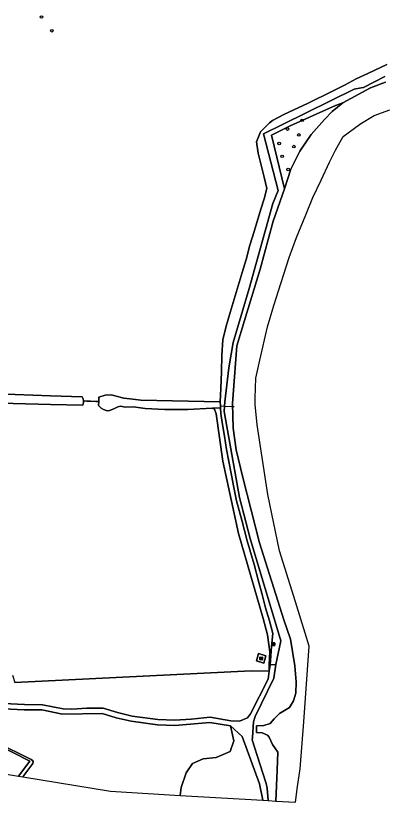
# Model space of a CAD drawing. Extents: x 162510 to 163918, y 388494 to 389774.
# Drawn here: x 163295.2 to 163433.6, y 388494 to 388791.1 of the extents above; entities that cross this region are included whole.
import ezdxf

# ---------------------------------------------------------------- set-up
doc = ezdxf.new("R2010")
doc.units = 0
for name, color, linetype in [('IMGEO_Bank', 7, 'Continuous'), ('IMGEO_Boom', 7, 'Continuous'), ('IMGEO_Duiker', 7, 'Continuous'), ('IMGEO_Grasland_agrarisch', 7, 'Continuous'), ('IMGEO_Grasland_overig', 7, 'Continuous'), ('IMGEO_Groenvoorziening', 7, 'Continuous'), ('IMGEO_Hek', 7, 'Continuous'), ('IMGEO_Loofbos', 7, 'Continuous'), ('IMGEO_Rioolput', 7, 'Continuous'), ('IMGEO_Rivier', 7, 'Continuous'), ('IMGEO_Terreindeel_open', 7, 'Continuous'), ('IMGEO_Waterloop', 7, 'Continuous')]:
    doc.layers.add(name, color=color, linetype=linetype)

msp = doc.modelspace()

# ---------------------------------------------------------------- linework, layer by layer
at = {"layer": 'IMGEO_Bank'}
for p, q in [((163392.13, 388553.32), (163392.13, 388554.17)), ((163392.13, 388554.17), (163392.13, 388553.32)), ((163392.21, 388554.25), (163393.05, 388554.25)), ((163393.05, 388554.25), (163392.21, 388554.25)), ((163393.06, 388553.25), (163392.22, 388553.25)), ((163392.22, 388553.25), (163393.06, 388553.25)), ((163392.83, 388553.65), (163392.43, 388553.65)), ((163392.44, 388553.76), (163392.44, 388553.86)), ((163392.48, 388553.86), (163392.48, 388553.76)), ((163392.77, 388553.87), (163392.49, 388553.87)), ((163392.49, 388553.75), (163392.77, 388553.75)), ((163392.78, 388553.76), (163392.78, 388553.86)), ((163392.82, 388553.86), (163392.82, 388553.76)), ((163393.13, 388554.18), (163393.13, 388553.33)), ((163393.13, 388553.33), (163393.13, 388554.18))]:
    msp.add_line(p, q, dxfattribs=at)
for points in [[(163392.38, 388553.65), (163392.24, 388553.65), (163392.35, 388553.75), (163392.43, 388553.75)], [(163392.43, 388553.87), (163392.35, 388553.87), (163392.35, 388554.03), (163392.91, 388554.03), (163392.91, 388553.87), (163392.83, 388553.87)], [(163392.43, 388553.64), (163392.43, 388553.43), (163392.38, 388553.43), (163392.38, 388553.64)], [(163392.83, 388553.75), (163392.91, 388553.75), (163393.02, 388553.65), (163392.88, 388553.65)], [(163392.88, 388553.64), (163392.88, 388553.43), (163392.83, 388553.43), (163392.83, 388553.64)]]:
    msp.add_lwpolyline(points, dxfattribs=at)
for centre, radius, start, end in [((163392.21, 388554.17), 0.0779, 92.4484, 184.2845), ((163392.21, 388554.17), 0.0779, 92.4484, 184.2845), ((163392.21, 388553.33), 0.0779, 182.4484, 274.2845), ((163392.21, 388553.33), 0.0779, 182.4484, 274.2845), ((163392.38, 388553.64), 0.00671, 2.8957, 87.1043), ((163392.43, 388553.86), 0.00671, 2.8957, 87.1043), ((163392.43, 388553.76), 0.00671, 272.8957, 357.1043), ((163392.44, 388553.64), 0.00671, 92.8957, 177.1043), ((163392.49, 388553.86), 0.00671, 92.8957, 177.1043), ((163392.49, 388553.76), 0.00671, 182.8957, 267.1043), ((163392.77, 388553.86), 0.00671, 2.8957, 87.1043), ((163392.77, 388553.76), 0.00671, 272.8957, 357.1043), ((163392.83, 388553.86), 0.00671, 92.8957, 177.1043), ((163392.83, 388553.76), 0.00671, 182.8957, 267.1043), ((163392.83, 388553.64), 0.00671, 2.8957, 87.1043), ((163392.88, 388553.64), 0.00671, 92.8957, 177.1043), ((163393.05, 388554.17), 0.0779, 2.4484, 94.2845), ((163393.05, 388554.17), 0.0779, 2.4484, 94.2845), ((163393.05, 388553.33), 0.0779, 272.4484, 4.2845), ((163393.05, 388553.33), 0.0779, 272.4484, 4.2845)]:
    msp.add_arc(centre, radius, start, end, dxfattribs=at)
at = {"layer": 'IMGEO_Boom'}
for centre in [(163304.96, 388790.61), (163308.81, 388785.44), (163403.4, 388751.6), (163397.86, 388748.3), (163402.15, 388746.07), (163394.68, 388742.82), (163400.29, 388741.68), (163395.82, 388738.01), (163398.1, 388733.02)]:
    msp.add_circle(centre, 0.489, dxfattribs=at)
at = {"layer": 'IMGEO_Duiker'}
msp.add_lwpolyline([(163372.31, 388643.78), (163372.54, 388643.77), (163374.07, 388643.69), (163376.97, 388643.54), (163377.72, 388643.5)], dxfattribs=at)
at = {"layer": 'IMGEO_Grasland_agrarisch'}
msp.add_lwpolyline([(163268.15, 388649.09), (163308.31, 388647.6), (163320.29, 388647.16), (163320.73, 388646.4), (163320.75, 388645.6), (163322.08, 388645.56), (163323.42, 388645.51), (163325.4, 388645.46), (163326.55, 388645.42), (163326.63, 388647), (163328.97, 388647.85), (163331.2, 388647.95), (163333.58, 388647.34), (163335.99, 388646.68), (163337.15, 388646.47), (163339.4, 388646.26), (163342.42, 388645.94), (163372.45, 388645.29), (163372.72, 388650.32), (163372.93, 388656.6), (163373.05, 388662.88), (163373.43, 388668.72), (163374.71, 388673.84), (163376.24, 388679), (163377.71, 388684.02), (163379.17, 388689.08), (163380.68, 388694.16), (163382.22, 388699.01), (163383.66, 388704.39), (163385.31, 388709.66), (163387.82, 388718.07), (163389, 388721.92), (163390.08, 388725.79), (163389.07, 388730.14), (163386.73, 388739.19), (163386.09, 388743.43), (163387.68, 388747.27), (163390.39, 388750), (163391.01, 388750.62), (163392.23, 388751.57), (163396.49, 388753.84), (163405.66, 388758.14), (163414.89, 388762.62), (163419.6, 388764.96), (163423.83, 388767.21), (163428.24, 388769.25), (163435.36, 388772.64)], dxfattribs=at)
at = {"layer": 'IMGEO_Grasland_overig'}
for points in [[(163435.36, 388772.64), (163428.24, 388769.25), (163423.83, 388767.21), (163419.6, 388764.96), (163414.89, 388762.62), (163405.66, 388758.14), (163396.49, 388753.84), (163392.23, 388751.57), (163391.01, 388750.62), (163390.39, 388750), (163387.68, 388747.27), (163386.09, 388743.43), (163386.73, 388739.19), (163389.07, 388730.14), (163390.08, 388725.79), (163389, 388721.92), (163387.82, 388718.07), (163385.31, 388709.66), (163383.66, 388704.39), (163382.22, 388699.01), (163380.68, 388694.16), (163379.17, 388689.08), (163377.71, 388684.02), (163376.24, 388679), (163374.71, 388673.84), (163373.43, 388668.72), (163373.05, 388662.88), (163372.93, 388656.6), (163372.72, 388650.32), (163372.45, 388645.29), (163372.54, 388643.77), (163372.59, 388642.98), (163372.7, 388640.85), (163373.19, 388637.53), (163374.02, 388632.3), (163374.85, 388627.31), (163375.65, 388622.72), (163376.76, 388617.6), (163377.54, 388612.89), (163378.58, 388607.94), (163380.57, 388600.58), (163382.62, 388592.75), (163385.31, 388583.79), (163386.85, 388577.56), (163388.34, 388572.5), (163389.59, 388567.52), (163391.08, 388562.62), (163392.36, 388557.81), (163391.83, 388552.9), (163391.33, 388545.93), (163393.5, 388546.08), (163395.32, 388555.02), (163383.8, 388593.66), (163379.73, 388609.12), (163373.95, 388641.56), (163374.07, 388643.69), (163374.15, 388645.28), (163375.66, 388658.11), (163377.28, 388667.68), (163383.34, 388688.14), (163392.31, 388720.13), (163394.32, 388725.1), (163388.77, 388746.5), (163395.92, 388750), (163423.09, 388763.32), (163425.62, 388763.9), (163426.57, 388764.02), (163434.58, 388768.09)], [(163434.58, 388768.09), (163426.57, 388764.02), (163425.62, 388763.9), (163423.09, 388763.32), (163395.92, 388750), (163388.77, 388746.5), (163394.32, 388725.1), (163392.31, 388720.13), (163383.34, 388688.14), (163377.28, 388667.68), (163375.66, 388658.11), (163374.15, 388645.28), (163374.07, 388643.69), (163373.95, 388641.56), (163379.73, 388609.12), (163383.8, 388593.66), (163395.32, 388555.02), (163393.5, 388546.08), (163392.74, 388540.93), (163385.63, 388526.44), (163384.99, 388524.37), (163384.61, 388518.53), (163384.51, 388517.57), (163387.34, 388508.55), (163389.81, 388501.07), (163390.22, 388499.34), (163390.55, 388494.65), (163390.55, 388494.65), (163393.49, 388494.47), (163393.96, 388506.17), (163394.26, 388512.95), (163392.22, 388515.9), (163390.95, 388518.6), (163390.29, 388519.41), (163388.29, 388520.31), (163386.15, 388520.35), (163386.12, 388522.86), (163388.96, 388522.98), (163391.29, 388523.83), (163392.76, 388525.6), (163394.8, 388527.55), (163398.66, 388529.78), (163400.13, 388532.3), (163400.99, 388535.25), (163401.08, 388539.54), (163400.61, 388545.53), (163398.94, 388555.67), (163396.46, 388562.92), (163387.3, 388592.06), (163380.92, 388616.67), (163378.52, 388627.1), (163377.33, 388635.29), (163377.14, 388644.6), (163377.34, 388648.09), (163378.71, 388666.39), (163381.61, 388676.03), (163387.51, 388695.44), (163392.49, 388713.53), (163396.74, 388725.75), (163391.75, 388745.96), (163398.9, 388749.47), (163415.94, 388757.16), (163418.79, 388758.2), (163429.26, 388763.89), (163434.86, 388765.95)], [(163373.47, 388622.84), (163370.85, 388640.8), (163370.28, 388642.47), (163369.43, 388642.84), (163360.17, 388642.44), (163351.55, 388642.43), (163344.05, 388642.7), (163339.67, 388643.4), (163336.58, 388643.32), (163334.85, 388643.62), (163333.8, 388643.33), (163332.26, 388642.59), (163330.66, 388642.02), (163329.82, 388641.91), (163329.39, 388642.01), (163328.32, 388642.4), (163327.42, 388642.94), (163326.47, 388643.89), (163326.55, 388645.42), (163325.4, 388645.46), (163323.42, 388645.51), (163322.08, 388645.56), (163320.75, 388645.6), (163320.77, 388645.06), (163320.51, 388644), (163308.29, 388644.31), (163279.99, 388645.03)], [(163293.96, 388542.09), (163294.82, 388539.27), (163384.1, 388543.72), (163390.99, 388543.53), (163390.88, 388545.9), (163391.15, 388550.87), (163390.25, 388557.28), (163388.7, 388563.49), (163379.37, 388595.5), (163373.47, 388622.84)], [(163390.55, 388494.65), (163390.55, 388494.65), (163390.22, 388499.34), (163389.81, 388501.07), (163387.34, 388508.55), (163384.51, 388517.57), (163384.61, 388518.53), (163384.99, 388524.37), (163385.63, 388526.44), (163392.74, 388540.93), (163393.5, 388546.08), (163391.33, 388545.93), (163390.99, 388543.53), (163390.55, 388540.48), (163383.86, 388527.38), (163382.75, 388525.95), (163379.69, 388524.64), (163376.5, 388524.85), (163368.63, 388526.19), (163361.43, 388525.44), (163355.29, 388525), (163348.92, 388525.27), (163339.22, 388526.61), (163333.63, 388527.92), (163328.17, 388529.57), (163322.05, 388529.57), (163316.39, 388529.22), (163313.08, 388529.34), (163305.29, 388530.88), (163298.45, 388531), (163290.73, 388531.3)], [(163290.57, 388529.3), (163298.39, 388529), (163305.08, 388528.89), (163312.85, 388527.34), (163327.88, 388527.57), (163333.11, 388525.98), (163338.86, 388524.64), (163348.74, 388523.27), (163355.32, 388523), (163368.57, 388524.17), (163376.27, 388522.86), (163380.78, 388518.83), (163387.33, 388500.96), (163388.51, 388494.77), (163388.51, 388494.77), (163390.55, 388494.65)], [(163288.06, 388515.88), (163300.57, 388509.56), (163296.27, 388503.91), (163297.86, 388503.65), (163301.65, 388508.7), (163301.83, 388509.37), (163301.58, 388509.84), (163301.03, 388510.21), (163287.72, 388516.73)]]:
    msp.add_lwpolyline(points, dxfattribs=at)
for points in [[(163372.59, 388642.98), (163369.43, 388642.84), (163370.28, 388642.47), (163370.85, 388640.8), (163373.47, 388622.84), (163379.37, 388595.5), (163388.7, 388563.49), (163390.25, 388557.28), (163391.15, 388550.87), (163390.88, 388545.9), (163390.99, 388543.53), (163391.33, 388545.93), (163391.83, 388552.9), (163392.36, 388557.81), (163391.08, 388562.62), (163389.59, 388567.52), (163388.34, 388572.5), (163386.85, 388577.56), (163385.31, 388583.79), (163382.62, 388592.75), (163380.57, 388600.58), (163378.58, 388607.94), (163377.54, 388612.89), (163376.76, 388617.6), (163375.65, 388622.72), (163374.85, 388627.31), (163374.02, 388632.3), (163373.19, 388637.53), (163372.7, 388640.85)], [(163389.66, 388549.37), (163388.88, 388546.59), (163386.1, 388547.39), (163386.89, 388550.16)]]:
    msp.add_lwpolyline(points, close=True, dxfattribs=at)
at = {"layer": 'IMGEO_Groenvoorziening'}
for points in [[(163357.29, 388496.64), (163388.51, 388494.77), (163388.51, 388494.77), (163387.33, 388500.96), (163380.78, 388518.83), (163376.27, 388522.86), (163377.59, 388517.19), (163376.23, 388513.17), (163370.85, 388510.88), (163366.03, 388510.45), (163361.95, 388508.66), (163359.6, 388505.13), (163357.75, 388499.57), (163357.29, 388496.64)], [(163296.27, 388503.91), (163300.57, 388509.56), (163288.06, 388515.88), (163288.22, 388515.49), (163289.95, 388513.23), (163290.82, 388510.85), (163290.75, 388509.11), (163289.5, 388507.22), (163288.28, 388506.48), (163286.7, 388507.09), (163284.05, 388510.03), (163282.72, 388510.03), (163282.02, 388509.45), (163282.68, 388506.25), (163282.65, 388506.14), (163282.65, 388506.14)]]:
    msp.add_lwpolyline(points, close=True, dxfattribs=at)
at = {"layer": 'IMGEO_Hek'}
for points in [[(163372.45, 388645.29), (163372.72, 388650.32), (163372.93, 388656.6), (163373.05, 388662.88), (163373.43, 388668.72), (163374.71, 388673.84), (163376.24, 388679), (163377.71, 388684.02), (163379.17, 388689.08), (163380.68, 388694.16), (163382.22, 388699.01), (163383.66, 388704.39), (163385.31, 388709.66), (163387.82, 388718.07), (163389, 388721.92), (163390.08, 388725.79), (163389.07, 388730.14), (163386.73, 388739.19), (163386.09, 388743.43), (163387.68, 388747.27), (163390.39, 388750), (163391.01, 388750.62), (163392.23, 388751.57), (163396.49, 388753.84), (163405.66, 388758.14), (163414.89, 388762.62), (163419.6, 388764.96), (163423.83, 388767.21), (163428.24, 388769.25), (163435.36, 388772.64)], [(163374.15, 388645.28), (163375.66, 388658.11), (163377.28, 388667.68), (163383.34, 388688.14), (163392.31, 388720.13), (163394.32, 388725.1), (163388.77, 388746.5), (163395.92, 388750), (163423.09, 388763.32), (163425.62, 388763.9), (163426.57, 388764.02)], [(163374.07, 388643.69), (163374.15, 388645.28)], [(163391.33, 388545.93), (163391.83, 388552.9), (163392.36, 388557.81), (163391.08, 388562.62), (163389.59, 388567.52), (163388.34, 388572.5), (163386.85, 388577.56), (163385.31, 388583.79), (163382.62, 388592.75), (163380.57, 388600.58), (163378.58, 388607.94), (163377.54, 388612.89), (163376.76, 388617.6), (163375.65, 388622.72), (163374.85, 388627.31), (163374.02, 388632.3), (163373.19, 388637.53), (163372.7, 388640.85), (163372.59, 388642.98)], [(163393.5, 388546.08), (163395.32, 388555.02), (163383.8, 388593.66), (163379.73, 388609.12), (163373.95, 388641.56), (163374.07, 388643.69)]]:
    msp.add_lwpolyline(points, dxfattribs=at)
at = {"layer": 'IMGEO_Loofbos'}
msp.add_lwpolyline([(163414.75, 388754.97), (163418.79, 388758.2), (163415.94, 388757.16), (163398.9, 388749.47), (163391.75, 388745.96), (163396.74, 388725.75), (163399.16, 388733.13), (163402.51, 388739.95), (163406.77, 388746.25), (163411.86, 388751.9)], close=True, dxfattribs=at)
for points in [[(163290.73, 388531.3), (163298.45, 388531), (163305.29, 388530.88), (163313.08, 388529.34), (163316.39, 388529.22), (163322.05, 388529.57), (163328.17, 388529.57), (163333.63, 388527.92), (163339.22, 388526.61), (163348.92, 388525.27), (163355.29, 388525), (163361.43, 388525.44), (163368.63, 388526.19), (163376.5, 388524.85), (163379.69, 388524.64), (163382.75, 388525.95), (163383.86, 388527.38), (163390.55, 388540.48), (163390.99, 388543.53), (163384.1, 388543.72), (163294.82, 388539.27)], [(163287.72, 388516.73), (163301.03, 388510.21), (163301.58, 388509.84), (163301.83, 388509.37), (163301.65, 388508.7), (163297.86, 388503.65), (163331.02, 388498.21), (163357.29, 388496.64), (163357.29, 388496.64), (163357.75, 388499.57), (163359.6, 388505.13), (163361.95, 388508.66), (163366.03, 388510.45), (163370.85, 388510.88), (163376.23, 388513.17), (163377.59, 388517.19), (163376.27, 388522.86), (163368.57, 388524.17), (163355.32, 388523), (163348.74, 388523.27), (163338.86, 388524.64), (163333.11, 388525.98), (163327.88, 388527.57), (163312.85, 388527.34), (163305.08, 388528.89), (163298.39, 388529), (163290.57, 388529.3)]]:
    msp.add_lwpolyline(points, dxfattribs=at)
at = {"layer": 'IMGEO_Rioolput'}
for p, q in [((163387.4, 388547.92), (163387.4, 388548.78)), ((163387.48, 388548.85), (163388.33, 388548.85)), ((163388.33, 388547.85), (163387.48, 388547.85)), ((163387.66, 388548.34), (163387.66, 388548.36)), ((163387.7, 388548.39), (163388.1, 388548.39)), ((163388.1, 388548.31), (163387.7, 388548.31)), ((163387.89, 388548.63), (163387.91, 388548.63)), ((163387.91, 388548.07), (163387.89, 388548.07)), ((163388.14, 388548.36), (163388.14, 388548.34)), ((163388.4, 388548.78), (163388.4, 388547.92))]:
    msp.add_line(p, q, dxfattribs=at)
for points in [[(163387.4, 388547.92), (163387.4, 388548.78)], [(163387.48, 388548.85), (163388.33, 388548.85)], [(163388.33, 388547.85), (163387.48, 388547.85)], [(163388.4, 388548.78), (163388.4, 388547.92)]]:
    msp.add_lwpolyline(points, dxfattribs=at)
for centre, radius, start, end in [((163387.48, 388548.77), 0.0765, 91.552, 178.448), ((163387.48, 388548.77), 0.0765, 91.552, 178.448), ((163387.48, 388547.92), 0.0765, 181.552, 268.448), ((163387.48, 388547.92), 0.0765, 181.552, 268.448), ((163387.7, 388548.35), 0.0403, 85.8775, 175.7526), ((163387.7, 388548.34), 0.0366, 178.938, 274.7102), ((163388.11, 388548.35), 0.0386, 1.7309, 96.639), ((163388.1, 388548.35), 0.043, 264.8664, 352.4533), ((163388.33, 388548.77), 0.0765, 1.552, 88.448), ((163388.33, 388548.77), 0.0765, 1.552, 88.448), ((163388.33, 388547.92), 0.0765, 271.552, 358.448), ((163388.33, 388547.92), 0.0765, 271.552, 358.448)]:
    msp.add_arc(centre, radius, start, end, dxfattribs=at)
for centre, major_axis, ratio, start_param, end_param in [((163387.89, 388548.35), (-0.387, 0.002), 0.722429, 4.712389, 7.853982), ((163387.91, 388548.35), (-0.39, 0.002), 0.717154, 1.570796, 4.712389)]:
    msp.add_ellipse(centre, major_axis=major_axis, ratio=ratio, start_param=start_param, end_param=end_param, dxfattribs=at)
at = {"layer": 'IMGEO_Rivier'}
msp.add_lwpolyline([(163434.86, 388765.95), (163429.26, 388763.89), (163418.79, 388758.2), (163414.75, 388754.97), (163411.86, 388751.9), (163406.77, 388746.25), (163402.51, 388739.95), (163399.16, 388733.13), (163396.74, 388725.75), (163392.49, 388713.53), (163387.51, 388695.44), (163381.61, 388676.03), (163378.71, 388666.39), (163377.34, 388648.09), (163377.14, 388644.6), (163377.33, 388635.29), (163378.52, 388627.1), (163380.92, 388616.67), (163387.3, 388592.06), (163396.46, 388562.92), (163398.94, 388555.67), (163400.61, 388545.53), (163401.08, 388539.54), (163400.99, 388535.25), (163400.13, 388532.3), (163398.66, 388529.78), (163394.8, 388527.55), (163392.76, 388525.6), (163391.29, 388523.83), (163388.96, 388522.98), (163386.12, 388522.86), (163386.15, 388520.35), (163388.29, 388520.31), (163390.29, 388519.41), (163390.95, 388518.6), (163392.22, 388515.9), (163394.26, 388512.95), (163393.96, 388506.17), (163393.49, 388494.47), (163400.84, 388494.03), (163401.69, 388500), (163402.61, 388506.62), (163404.07, 388524.35), (163406.06, 388553.04), (163400.89, 388569.74), (163394.79, 388588.96), (163390.47, 388610.26), (163386.42, 388636.56), (163385.68, 388644.29), (163385.66, 388646.67), (163385.89, 388654.17), (163387.38, 388661.05), (163390.36, 388673.61), (163392.72, 388681.68), (163395.46, 388690.3), (163398.51, 388699.74), (163401.31, 388707.37), (163404.73, 388715.94), (163407.47, 388722.44), (163410.58, 388729.01), (163413.7, 388735.76), (163415.94, 388740.33), (163418.93, 388745.46), (163425.04, 388750), (163425.17, 388750.1), (163430.6, 388753.48), (163436.47, 388755.62)], dxfattribs=at)
at = {"layer": 'IMGEO_Terreindeel_open'}
msp.add_lwpolyline([(163388.88, 388546.59), (163389.66, 388549.37), (163386.89, 388550.16), (163386.1, 388547.39)], close=True, dxfattribs=at)
at = {"layer": 'IMGEO_Waterloop'}
for points in [[(163320.51, 388644), (163320.77, 388645.06), (163320.75, 388645.6), (163320.73, 388646.4), (163320.29, 388647.16), (163308.31, 388647.6), (163268.15, 388649.09), (163266.69, 388645.95), (163279.99, 388645.03), (163308.29, 388644.31)], [(163372.45, 388645.29), (163342.42, 388645.94), (163339.4, 388646.26), (163337.15, 388646.47), (163335.99, 388646.68), (163333.58, 388647.34), (163331.2, 388647.95), (163328.97, 388647.85), (163326.63, 388647), (163326.55, 388645.42), (163326.47, 388643.89), (163327.42, 388642.94), (163328.32, 388642.4), (163329.39, 388642.01), (163329.82, 388641.91), (163330.66, 388642.02), (163332.26, 388642.59), (163333.8, 388643.33), (163334.85, 388643.62), (163336.58, 388643.32), (163339.67, 388643.4), (163344.05, 388642.7), (163351.55, 388642.43), (163360.17, 388642.44), (163369.43, 388642.84), (163372.59, 388642.98), (163372.54, 388643.77)]]:
    msp.add_lwpolyline(points, close=True, dxfattribs=at)

doc.saveas('drawing.dxf')
